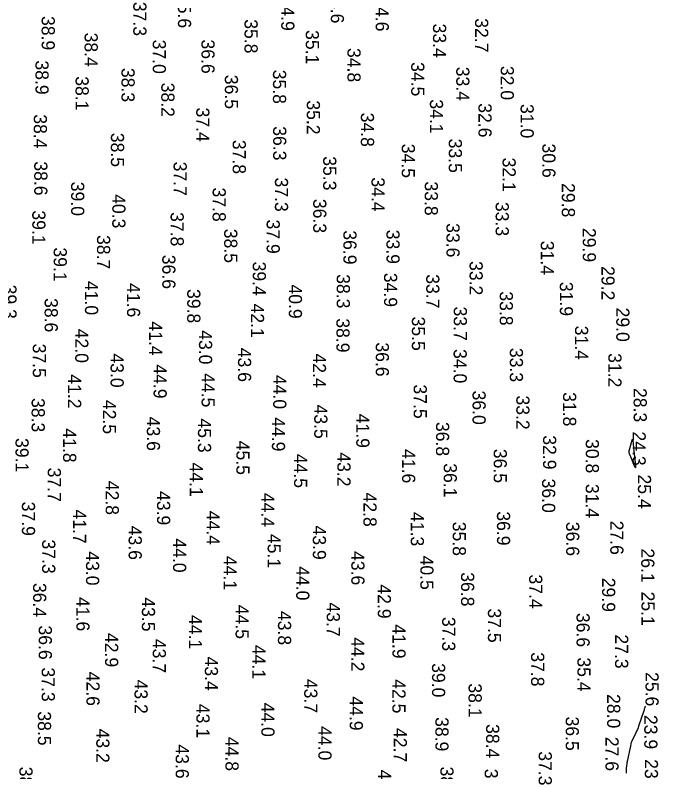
# Model space of a CAD drawing. Extents: x 1178573 to 1187098, y 693282 to 751751.
# Drawn here: x 1181038 to 1181649, y 701736 to 702455 of the extents above; entities that cross this region are included whole.
import ezdxf

# ---------------------------------------------------------------- set-up
doc = ezdxf.new("R2010")
doc.units = 0
doc.layers.add('V-HYDS-MAJR', color=7, linetype='Continuous')
doc.layers.add('V-HYDS-SOUN', color=7, linetype='Continuous')

msp = doc.modelspace()

# ---------------------------------------------------------------- linework, layer by layer
at = {"layer": 'V-HYDS-MAJR'}
msp.add_lwpolyline([(1181622.3, 702036.01), (1181622.12, 702036.48), (1181621.94, 702036.95), (1181621.24, 702038.83), (1181621.1, 702039.3), (1181621.04, 702039.78), (1181621.06, 702040.26), (1181621.16, 702040.74), (1181623.96, 702050.71), (1181624.19, 702051.35), (1181624.37, 702051.56), (1181624.53, 702051.32), (1181624.64, 702050.65), (1181625.02, 702047.08), (1181625.11, 702046.19), (1181625.21, 702045.3), (1181625.31, 702044.41), (1181625.4, 702043.52), (1181627.28, 702026.37), (1181627.36, 702025.03), (1181627.23, 702024.54), (1181626.89, 702024.91), (1181626.32, 702026.13), (1181622.68, 702035.08), (1181622.49, 702035.55)], close=True, dxfattribs=at)
msp.add_lwpolyline([(1181636.68, 701797.92), (1181636.62, 701797.89), (1181636.48, 701797.63), (1181635.7, 701795.92), (1181635.63, 701795.73), (1181635.57, 701795.55), (1181635.52, 701795.36), (1181635.49, 701795.16), (1181635.4, 701794.38), (1181635.37, 701794.18), (1181635.34, 701793.99), (1181635.29, 701793.8), (1181635.23, 701793.61), (1181630.21, 701779.02), (1181629.63, 701777.43), (1181629.01, 701775.85), (1181628.33, 701774.3), (1181627.6, 701772.77), (1181623.63, 701764.79), (1181623.36, 701764.22), (1181623.15, 701763.62), (1181622.98, 701763.02), (1181622.86, 701762.39), (1181622.45, 701759.87), (1181622.35, 701759.24), (1181622.23, 701758.62), (1181622.11, 701757.99), (1181621.98, 701757.37), (1181619.58, 701746.59), (1181619.42, 701745.82), (1181619.27, 701745.04), (1181619.13, 701744.26), (1181619.02, 701743.48), (1181618.39, 701739.07), (1181618.37, 701738.93), (1181618.35, 701738.8), (1181618.34, 701738.66), (1181618.32, 701738.53), (1181618.26, 701737.99), (1181618.25, 701737.85), (1181618.24, 701737.72), (1181618.24, 701737.58), (1181618.24, 701737.45), (1181618.29, 701734.47)], dxfattribs=at)

# ---------------------------------------------------------------- texts
at = {"layer": 'V-HYDS-SOUN'}
for s, p in [('34.6 ', (1181337.66, 702479.41)), ('35.6 ', (1181192.38, 702474.88)), ('34.9 ', (1181290.52, 702472.36)), ('34.6 ', (1181380.28, 702471.74)), ('37.3 ', (1181149.93, 702467.4)), ('38.9 ', (1181062.83, 702453.92)), ('35.8 ', (1181255.65, 702450.84)), ('32.7 ', (1181474.8, 702451.82)), ('33.4 ', (1181434.77, 702446.75)), ('38.4 ', (1181103.67, 702438.12)), ('35.1 ', (1181313.89, 702440.53)), ('37.0 ', (1181168.43, 702431.46)), ('36.6 ', (1181214.69, 702431.61)), ('34.8 ', (1181353.48, 702423.51)), ('38.9 ', (1181056.96, 702411.7)), ('34.5 ', (1181414.05, 702410.1)), ('38.3 ', (1181138.74, 702404.58)), ('35.8 ', (1181282.68, 702402.9)), ('33.4 ', (1181456.88, 702405.67)), ('32.0 ', (1181499.11, 702406.52)), ('38.1 ', (1181095.05, 702396.66)), ('36.5 ', (1181236.95, 702398.03)), ('38.2 ', (1181176.56, 702390.56)), ('35.2 ', (1181314.85, 702373.77)), ('34.1 ', (1181431.83, 702374.71)), ('32.6 ', (1181477.98, 702371.01)), ('37.4 ', (1181209.77, 702366.92)), ('31.0 ', (1181518.01, 702370.27)), ('38.4 ', (1181055.38, 702360.49)), ('34.8 ', (1181366.24, 702362.06)), ('36.3 ', (1181282.87, 702349.16)), ('38.5 ', (1181128.68, 702342.91)), ('37.8 ', (1181244.39, 702336.24)), ('33.5 ', (1181449.77, 702337.36)), ('34.5 ', (1181405.09, 702332.51)), ('30.6 ', (1181538.68, 702332.73)), ('35.3 ', (1181330.41, 702320.65)), ('38.6 ', (1181055.8, 702315.8)), ('37.7 ', (1181188.25, 702315.5)), ('32.1 ', (1181500.89, 702319.33)), ('37.3 ', (1181284.54, 702300.41)), ('34.4 ', (1181376.34, 702300.58)), ('39.0 ', (1181090.84, 702296.38)), ('33.8 ', (1181426.94, 702296.7)), ('29.8 ', (1181557.19, 702295.13)), ('40.3 ', (1181129.98, 702284.63)), ('37.8 ', (1181225.33, 702290.93)), ('36.3 ', (1181320.93, 702280.13)), ('33.3 ', (1181494.32, 702277.25)), ('39.1 ', (1181053.94, 702269.2)), ('37.8 ', (1181185.41, 702267.54)), ('37.9 ', (1181276.65, 702260.48)), ('33.6 ', (1181447.57, 702257.04)), ('38.5 ', (1181236.32, 702251.7)), ('36.9 ', (1181349.58, 702250.25)), ('33.9 ', (1181390.56, 702250.8)), ('29.9 ', (1181577.07, 702252.51)), ('38.7 ', (1181115.45, 702245.75)), ('39.1 ', (1181074.25, 702234)), ('31.4 ', (1181537.23, 702240.28)), ('36.6 ', (1181177.49, 702226.99)), ('39.4 ', (1181263.45, 702220.5)), ('33.2 ', (1181469.54, 702221.01)), ('29.2 ', (1181594.9, 702216.22)), ('38.3 ', (1181343.3, 702208.55)), ('34.9 ', (1181388.23, 702209.86)), ('33.7 ', (1181428.34, 702208.51)), ('39.3 ', (1181026.47, 702198.64)), ('41.0 ', (1181104, 702202.16)), ('41.6 ', (1181143.96, 702200.08)), ('40.9 ', (1181297.77, 702198.77)), ('31.9 ', (1181555.32, 702201.26)), ('39.8 ', (1181201.19, 702194.44)), ('33.8 ', (1181498.23, 702192.24)), ('38.6 ', (1181065.68, 702185.84)), ('42.1 ', (1181261.72, 702180.62)), ('33.7 ', (1181454.52, 702177.77)), ('29.0 ', (1181608.95, 702176.8)), ('41.4 ', (1181164.99, 702163.68)), ('38.9 ', (1181342.98, 702166.62)), ('35.5 ', (1181414.7, 702168.24)), ('42.0 ', (1181094.75, 702156.72)), ('43.0 ', (1181212.36, 702155.31)), ('31.4 ', (1181569.74, 702159.61)), ('37.5 ', (1181054.43, 702142.55)), ('36.6 ', (1181380.41, 702143.75)), ('43.0 ', (1181128.34, 702133.26)), ('43.6 ', (1181249.44, 702138.63)), ('42.4 ', (1181320.6, 702133.2)), ('34.0 ', (1181454.36, 702137.4)), ('33.3 ', (1181507.8, 702138.5)), ('31.2 ', (1181601.43, 702133.51)), ('44.9 ', (1181169.2, 702122.88)), ('41.2 ', (1181087.94, 702113.37)), ('44.5 ', (1181214.83, 702114.53)), ('44.0 ', (1181282.9, 702112.85)), ('37.5 ', (1181416.41, 702103.77)), ('36.0 ', (1181472.34, 702097.93)), ('28.3 ', (1181625.45, 702100.38)), ('38.3 ', (1181053.31, 702090.83)), ('33.2 ', (1181513.96, 702093.29)), ('31.8 ', (1181558.37, 702096.44)), ('42.5 ', (1181121.04, 702089.1)), ('43.5 ', (1181321.92, 702084.68)), ('41.9 ', (1181361.85, 702075.97)), ('43.6 ', (1181162.82, 702073.11)), ('45.3 ', (1181211.38, 702071.47)), ('44.9 ', (1181281.66, 702072.62)), ('41.8 ', (1181083.24, 702062.02)), ('36.8 ', (1181437.64, 702068.13)), ('32.9 ', (1181539.37, 702055.43)), ('24.3 ', (1181624.44, 702059.07)), ('39.1 ', (1181038, 702052.83)), ('45.5 ', (1181247.94, 702050.29)), ('30.8 ', (1181579.96, 702051.85)), ('41.6 ', (1181405.44, 702042.34)), ('36.5 ', (1181492.46, 702042.58)), ('44.5 ', (1181302.73, 702037.86)), ('43.2 ', (1181343.91, 702039.25)), ('44.1 ', (1181203.58, 702029.57)), ('36.1 ', (1181444.99, 702028.85)), ('37.7 ', (1181068.66, 702024.69)), ('42.8 ', (1181123.69, 702012.22)), ('36.0 ', (1181538.48, 702014.3)), ('25.4 ', (1181629.55, 702018.17)), ('31.4 ', (1181579.95, 702009.25)), ('43.9 ', (1181172.48, 702002.48)), ('44.4 ', (1181271.62, 702000.78)), ('42.8 ', (1181368.67, 702001)), ('37.9 ', (1181044.07, 701992.34)), ('41.7 ', (1181092.71, 701984.92)), ('44.4 ', (1181219.55, 701983.79)), ('41.3 ', (1181413.68, 701982.5)), ('36.9 ', (1181495.57, 701983.19)), ('43.6 ', (1181145.5, 701969.5)), ('43.9 ', (1181320.58, 701969.67)), ('35.8 ', (1181453.55, 701973.28)), ('36.6 ', (1181561.35, 701973.21)), ('27.6 ', (1181603.27, 701974.33)), ('45.1 ', (1181277.6, 701961.72)), ('37.3 ', (1181063.35, 701956.41)), ('44.0 ', (1181187.69, 701957.47)), ('26.1 ', (1181632.68, 701947.88)), ('43.0 ', (1181104.98, 701945.2)), ('44.1 ', (1181235.8, 701940.89)), ('43.6 ', (1181357.15, 701945.42)), ('40.5 ', (1181422.74, 701941.07)), ('44.0 ', (1181304.78, 701931.03)), ('36.8 ', (1181461.45, 701925.31)), ('37.4 ', (1181526.18, 701923.16)), ('29.9 ', (1181595.48, 701920.03)), ('36.4 ', (1181054.75, 701915.09)), ('42.9 ', (1181382.26, 701913.76)), ('25.1 ', (1181632.88, 701906.9)), ('41.6 ', (1181095.86, 701901.72)), ('43.5 ', (1181158.11, 701901.44)), ('43.7 ', (1181333.82, 701896.57)), ('44.5 ', (1181247.12, 701894.39)), ('37.5 ', (1181486.98, 701890.88)), ('44.1 ', (1181202.73, 701884.62)), ('43.8 ', (1181287.44, 701888.53)), ('37.3 ', (1181443.5, 701882.79)), ('36.6 ', (1181571.19, 701886.66)), ('36.6 ', (1181060.07, 701874.72)), ('41.9 ', (1181396.26, 701875.77)), ('42.9 ', (1181123.1, 701867.54)), ('43.7 ', (1181168.43, 701861.99)), ('44.2 ', (1181357.07, 701863.53)), ('27.3 ', (1181607.84, 701866.19)), ('44.1 ', (1181263.13, 701856.21)), ('37.8 ', (1181528.02, 701849.23)), ('43.4 ', (1181217.94, 701845.11)), ('39.0 ', (1181433.82, 701838.87)), ('35.4 ', (1181572.01, 701844.38)), ('37.3 ', (1181062.86, 701834.79)), ('42.6 ', (1181105.44, 701830.76)), ('43.7 ', (1181312.4, 701823.97)), ('25.6 ', (1181636.74, 701830.4)), ('43.2 ', (1181151.1, 701823.24)), ('42.5 ', (1181396.17, 701823.62)), ('38.1 ', (1181468.58, 701819.66)), ('44.9 ', (1181355.61, 701807.33)), ('28.0 ', (1181600.26, 701809.51)), ('43.1 ', (1181209.95, 701800.24)), ('44.0 ', (1181271.62, 701801.37)), ('38.5 ', (1181059.26, 701793.07)), ('36.5 ', (1181560.93, 701788.12)), ('23.9 ', (1181635.57, 701789.65)), ('38.9 ', (1181437.04, 701787.58)), ('38.4 ', (1181485.26, 701780.97)), ('43.2 ', (1181114.75, 701776.66)), ('44.0 ', (1181325.85, 701779.06)), ('42.7 ', (1181397.47, 701777.25)), ('44.8 ', (1181237.54, 701768.85)), ('27.6 ', (1181598.71, 701768.88)), ('43.6 ', (1181190.22, 701761.66)), ('37.3 ', (1181535.2, 701755.14)), ('23.4 ', (1181636.12, 701747.63)), ('38.6 ', (1181041.69, 701740.47)), ('43.4 ', (1181382.64, 701737.59)), ('38.4 ', (1181441.79, 701740.61)), ('38.6 ', (1181483.92, 701738.5))]:
    msp.add_text(s, height=12.5, rotation=270, dxfattribs=at).set_placement(p)

doc.saveas('drawing.dxf')
